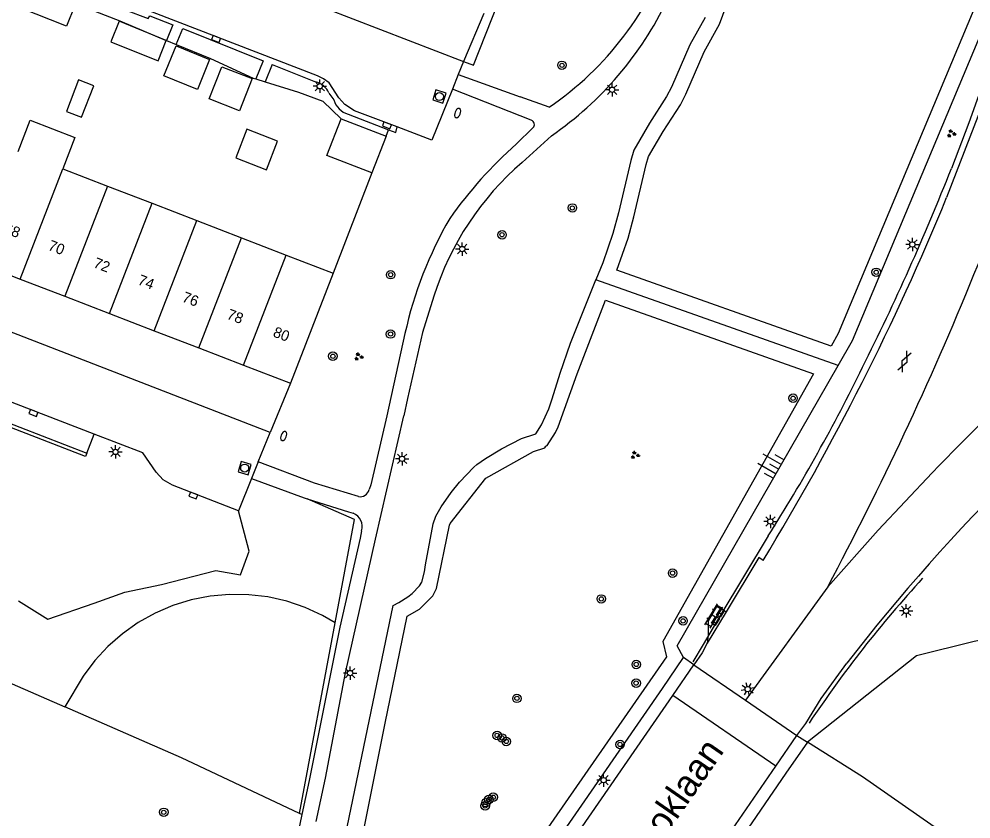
# Model space of a CAD drawing. Extents: x 132999 to 136000, y 398499 to 400501.
# Drawn here: x 134419 to 134508.4, y 398889.4 to 398964.6 of the extents above; entities that cross this region are included whole.
import ezdxf

# ---------------------------------------------------------------- set-up
doc = ezdxf.new("R2010")
doc.units = 0
for name, color, linetype in [('gg-afsc-erfafscheiding', 7, 'Continuous'), ('gg-afsc-muur', 7, 'Continuous'), ('gg-anno-huisnummerreeks BGT', 7, 'Continuous'), ('gg-anno-openbare ruimte label', 7, 'Continuous'), ('gg-bbg-bijgebouw', 7, 'Continuous'), ('gg-bbg-gedigitaliseerde bebouwing', 7, 'Continuous'), ('gg-bbg-gedigitaliseerde bijgebouw', 7, 'Continuous'), ('gg-bbg-hoofdgebouw', 7, 'Continuous'), ('gg-bbg-luifel en loopbrug', 7, 'Continuous'), ('gg-bbg-tussenscheiding', 7, 'Continuous'), ('gg-knt-BGT kruinlijn', 7, 'Continuous'), ('gg-knt-verharding', 7, 'Continuous'), ('gg-kwrk-kunstwerk niveau 01', 7, 'Continuous'), ('gt-grn-groengrens', 7, 'Continuous'), ('gt-grn-weggrens', 7, 'Continuous'), ('gt-knt-geleideconstructie', 7, 'Continuous'), ('gt-symb-boom', 7, 'Continuous'), ('gt-symb-brandkraan', 7, 'Continuous'), ('gt-symb-gesloten verharding', 7, 'Continuous'), ('gt-symb-groenvak', 7, 'Continuous'), ('gt-symb-klinker verharding', 7, 'Continuous'), ('gt-symb-kolk', 7, 'Continuous'), ('gt-symb-kolk center center', 7, 'Continuous'), ('gt-symb-lichtmast', 7, 'Continuous'), ('gt-symb-rioolschacht', 7, 'Continuous'), ('gt-symb-talud symbool', 7, 'Continuous')]:
    doc.layers.add(name, color=color, linetype=linetype)

# ---------------------------------------------------------------- blocks, each defined once
blk = doc.blocks.new('gt0-LMAST')
at = {"layer": 'gt-symb-lichtmast'}
for p, q in [((-0.182, 0.173), (-0.447, 0.438)), ((-0.005, 0.246), (-0.005, 0.621)), ((0.172, 0.173), (0.437, 0.438)), ((-0.255, -0.004), (-0.63, -0.004)), ((-0.182, -0.181), (-0.447, -0.446)), ((-0.005, -0.254), (-0.005, -0.629)), ((0.437, -0.446), (0.172, -0.181)), ((0.245, -0.004), (0.62, -0.004))]:
    blk.add_line(p, q, dxfattribs=at)
blk.add_circle((-0.005, -0.004), 0.25, dxfattribs=at)
blk = doc.blocks.new('gt0-KOLK')
at = {"layer": 'gt-symb-kolk'}
blk.add_lwpolyline([(0, 0), (0.375, 0), (0.375, 0.4), (-0.375, 0.4), (-0.375, 0), (0, 0)], dxfattribs=at)
blk = doc.blocks.new('gt0-BOOM')
at = {"layer": 'gt-symb-boom'}
for radius in [0.4, 0.2]:
    blk.add_circle((0, 0), radius, dxfattribs=at)
blk = doc.blocks.new('gt0-GRVAK')
at = {"layer": 'gt-symb-groenvak'}
for p, q in [((-0.11, 0.189), (-0.228, 0.24)), ((-0.182, 0.153), (0.088, 0.153)), ((-0.091, 0.211), (-0.156, 0.322)), ((-0.047, 0.214), (-0.047, 0.393)), ((-0.004, 0.211), (0.061, 0.322)), ((0.015, 0.189), (0.133, 0.24)), ((0.262, -0.052), (0.197, 0.059)), ((0.305, -0.049), (0.305, 0.13)), ((0.349, -0.052), (0.414, 0.059)), ((-0.245, -0.228), (-0.363, -0.177)), ((-0.318, -0.264), (-0.047, -0.264)), ((-0.226, -0.206), (-0.291, -0.095)), ((-0.183, -0.203), (-0.183, -0.024)), ((-0.139, -0.206), (-0.074, -0.095)), ((-0.12, -0.228), (-0.002, -0.177)), ((0.243, -0.074), (0.125, -0.023)), ((0.17, -0.11), (0.441, -0.11)), ((0.368, -0.074), (0.486, -0.023))]:
    blk.add_line(p, q, dxfattribs=at)
blk = doc.blocks.new('gt0-GESVH1')
at = {"layer": 'gt-symb-gesloten verharding'}
for p, q in [((-0.992, -0.261), (0.008, 0.239)), ((0.008, -0.261), (-0.992, 0.239)), ((0.008, 0.239), (1.008, -0.261)), ((1.008, 0.239), (0.008, -0.261))]:
    blk.add_line(p, q, dxfattribs=at)
blk = doc.blocks.new('gt0-TALUD_1')
at = {"layer": 'gt-symb-talud symbool'}
for p, q in [((-1, -1), (-1, 0)), ((-0.5, -2), (-0.5, 0)), ((0, -1), (0, 0)), ((0.5, -2), (0.5, 0)), ((1, -1), (1, 0))]:
    blk.add_line(p, q, dxfattribs=at)
blk = doc.blocks.new('gt0-RS')
at = {"layer": 'gt-symb-rioolschacht'}
blk.add_lwpolyline([(-0.5, -0.5), (0.5, -0.5), (0.5, 0.5), (-0.5, 0.5)], close=True, dxfattribs=at)
blk.add_circle((0, 0), 0.375, dxfattribs=at)
blk = doc.blocks.new('gt0-BR')
at = {"layer": 'gt-symb-brandkraan'}
for centre, radius, start, end in [((-0.244, 0), 0.206, 107.56694, 252.43307), ((0.599, -2.664), 3, 106.89205, 107.56694), ((0, -0.691), 0.938, 73.10799, 106.89205), ((-0.599, -2.664), 3, 72.43309, 73.10799), ((0.244, 0), 0.206, 287.56695, 72.43309), ((0.599, 2.664), 3, 252.43307, 253.10797), ((0, 0.691), 0.938, 253.10797, 286.89206), ((-0.599, 2.664), 3, 286.89206, 287.56695)]:
    blk.add_arc(centre, radius, start, end, dxfattribs=at)
blk = doc.blocks.new('gt0-KOLKCC')
at = {"layer": 'gt-symb-kolk center center'}
blk.add_lwpolyline([(-0.375, 0.2), (0.375, 0.2), (0.375, -0.2), (-0.375, -0.2)], close=True, dxfattribs=at)
blk = doc.blocks.new('gt0-KL1')
at = {"layer": 'gt-symb-klinker verharding'}
for p, q in [((-1.15, 0.3), (1.15, 0.3)), ((-1, -0.3), (-1, 0.3)), ((-0.5, 0.3), (-0.5, 0.45)), ((0, -0.3), (0, 0.3)), ((0.5, 0.3), (0.5, 0.45)), ((1, -0.3), (1, 0.3)), ((-1.15, -0.3), (1.15, -0.3)), ((-0.5, -0.45), (-0.5, -0.3)), ((0.5, -0.45), (0.5, -0.3))]:
    blk.add_line(p, q, dxfattribs=at)

msp = doc.modelspace()

# ---------------------------------------------------------------- linework, layer by layer
at = {"layer": 'gg-afsc-erfafscheiding'}
for p, q in [((134462.61, 398965.08), (134460.7, 398960.57)), ((134432.798, 398962.539), (134433.72, 398962.164)), ((134441.208, 398958.925), (134442.071, 398958.658))]:
    msp.add_line(p, q, dxfattribs=at)
for points in [[(134428.422, 398964.39), (134432.791, 398962.542), (134432.798, 398962.539)], [(134433.72, 398962.164), (134436.954, 398960.849), (134440.962, 398959.001), (134441.208, 398958.925)], [(134442.071, 398958.658), (134445.193, 398957.692), (134447.492, 398956.844), (134449.202, 398955.185)]]:
    msp.add_lwpolyline(points, dxfattribs=at)
at = {"layer": 'gg-afsc-muur'}
for p, q in [((134452.093, 398950.1), (134448.45, 398940.68)), ((134444.451, 398930.34), (134442.541, 398925.71))]:
    msp.add_line(p, q, dxfattribs=at)
msp.add_lwpolyline([(134419.924, 398967.716), (134424.151, 398966.034), (134428.422, 398964.39)], dxfattribs=at)
at = {"layer": 'gg-bbg-bijgebouw'}
for p, q in [((134449.202, 398955.185), (134453.427, 398953.551)), ((134453.427, 398953.551), (134452.093, 398950.1))]:
    msp.add_line(p, q, dxfattribs=at)
msp.add_lwpolyline([(134452.093, 398950.1), (134447.868, 398951.734), (134449.202, 398955.185)], dxfattribs=at)
at = {"layer": 'gg-bbg-gedigitaliseerde bebouwing'}
for p, q in [((134423.069, 398950.49), (134427.268, 398948.867)), ((134427.268, 398948.867), (134431.455, 398947.249)), ((134431.455, 398947.249), (134435.653, 398945.626)), ((134435.653, 398945.626), (134439.85, 398944.004)), ((134439.85, 398944.004), (134444.048, 398942.381)), ((134444.048, 398942.381), (134448.45, 398940.68))]:
    msp.add_line(p, q, dxfattribs=at)
msp.add_lwpolyline([(134418.863, 398952.116), (134419.997, 398955.05), (134424.203, 398953.424), (134423.069, 398950.49)], dxfattribs=at)
at = {"layer": 'gg-bbg-gedigitaliseerde bijgebouw'}
for points in [[(134433.701, 398962.039), (134436.86, 398960.755), (134435.709, 398957.925), (134432.551, 398959.209), (134433.701, 398962.039)], [(134437.994, 398960.072), (134440.846, 398958.956), (134439.662, 398955.93), (134436.81, 398957.047), (134437.994, 398960.072)], [(134443.24, 398953.078), (134440.357, 398954.206), (134439.309, 398951.529), (134442.193, 398950.4), (134443.24, 398953.078)]]:
    msp.add_lwpolyline(points, dxfattribs=at)
at = {"layer": 'gg-bbg-hoofdgebouw'}
for p, q in [((134414.853, 398941.747), (134419.063, 398940.124)), ((134448.45, 398940.68), (134444.451, 398930.34)), ((134419.063, 398940.124), (134423.26, 398938.507)), ((134423.26, 398938.507), (134427.45, 398936.892)), ((134427.45, 398936.892), (134431.649, 398935.274)), ((134431.649, 398935.274), (134435.848, 398933.656)), ((134435.848, 398933.656), (134440.047, 398932.037)), ((134440.047, 398932.037), (134444.451, 398930.34))]:
    msp.add_line(p, q, dxfattribs=at)
at = {"layer": 'gg-bbg-luifel en loopbrug'}
for points in [[(134419.835, 398967.572), (134424.19, 398965.839), (134423.407, 398963.871), (134419.053, 398965.604), (134419.835, 398967.572)], [(134432.791, 398962.542), (134428.347, 398964.349), (134427.566, 398962.428), (134432.01, 398960.621), (134432.791, 398962.542)], [(134424.549, 398958.839), (134423.405, 398955.879), (134424.825, 398955.33), (134425.969, 398958.29), (134424.549, 398958.839)]]:
    msp.add_lwpolyline(points, dxfattribs=at)
at = {"layer": 'gg-bbg-tussenscheiding'}
for p, q in [((134419.063, 398940.124), (134423.069, 398950.49)), ((134427.268, 398948.867), (134423.26, 398938.507)), ((134427.45, 398936.892), (134431.455, 398947.249)), ((134431.649, 398935.274), (134435.653, 398945.626)), ((134435.848, 398933.656), (134439.85, 398944.004)), ((134440.047, 398932.037), (134444.048, 398942.381))]:
    msp.add_line(p, q, dxfattribs=at)
at = {"layer": 'gg-knt-BGT kruinlijn'}
for points in [[(134623.849, 399000), (134622.87, 398998.75), (134518.04, 398879.48), (134498.17, 398893.37), (134492.994, 398896.613)], [(134495.895, 398932.003), (134497.241, 398934.35), (134512.67, 398971.26), (134523.7, 398996.82), (134525.409, 399000)], [(134481.37, 398904.56), (134480.78, 398905.65), (134495.895, 398932.003)]]:
    msp.add_lwpolyline(points, dxfattribs=at)
at = {"layer": 'gg-knt-verharding'}
for p, q in [((134393.287, 398986.615), (134460.7, 398960.57)), ((134447.001, 398959.21), (134384.341, 398983.45)), ((134441.895, 398960.629), (134441.208, 398958.925)), ((134442.73, 398960.293), (134442.071, 398958.658)), ((134442.73, 398960.293), (134446.811, 398958.648)), ((134460.7, 398960.57), (134460.21, 398959.346)), ((134460.21, 398959.346), (134459.654, 398957.959)), ((134460.21, 398959.346), (134466.025, 398957.242)), ((134448.068, 398957.606), (134448.518, 398956.962)), ((134467.067, 398955.055), (134459.654, 398957.959)), ((134468.731, 398956.264), (134466.025, 398957.242)), ((134449.865, 398955.618), (134453.67, 398954.151)), ((134465.665, 398952.823), (134467.223, 398954.328)), ((134442.541, 398925.71), (134372.571, 398952.85)), ((134468.954, 398953.595), (134466.208, 398951.09)), ((134455.201, 398935.003), (134453.488, 398927.286)), ((134426.003, 398925.551), (134405.723, 398933.41)), ((134405.036, 398931.64), (134425.317, 398923.781)), ((134425.317, 398923.781), (134426.003, 398925.551)), ((134441.425, 398922.948), (134442.541, 398925.71)), ((134441.425, 398922.948), (134440.798, 398921.396)), ((134440.798, 398921.396), (134439.571, 398918.36)), ((134485.36, 398908.85), (134483.58, 398905.91)), ((134482.331, 398903.884), (134487.17, 398900.557)), ((134487.17, 398900.557), (134492.01, 398897.23))]:
    msp.add_line(p, q, dxfattribs=at)
for points in [[(134460.7, 398960.57), (134461.633, 398960.21), (134469.311, 398979.632), (134470.247, 398979.243), (134470.836, 398980.717), (134469.032, 398981.481)], [(134413.213, 398971.435), (134424.968, 398966.929), (134425.066, 398967.228), (134429.022, 398965.703), (134428.914, 398965.423), (134431.075, 398964.616), (134431.231, 398964.87), (134433.399, 398964.017), (134432.798, 398962.539)], [(134514.352, 398969.636), (134510.833, 398960.081), (134506.075, 398947.778)], [(134433.72, 398962.164), (134434.326, 398963.679), (134441.895, 398960.629)], [(134448.071, 398958.57), (134447.566, 398958.94), (134447.001, 398959.21)], [(134454.481, 398954.413), (134450.471, 398955.93), (134449.541, 398956.51), (134449.001, 398957.14), (134448.071, 398958.57)], [(134459.654, 398957.959), (134457.74, 398953.18), (134454.481, 398954.413)], [(134453.67, 398954.151), (134454.331, 398953.896), (134454.481, 398954.413)], [(134425.317, 398923.781), (134425.19, 398923.454), (134381.878, 398940.238), (134382.041, 398940.658)], [(134457.913, 398938.525), (134456.854, 398935.102), (134455.426, 398928.89), (134455.107, 398927.265)], [(134446.861, 398889.17), (134447.742, 398893.226), (134449.628, 398903.14), (134452.435, 398915.698), (134455.107, 398927.265)], [(134453.488, 398927.286), (134451.995, 398920.796), (134451.836, 398920.34)], [(134439.571, 398918.36), (134433.361, 398920.76), (134432.491, 398921.26), (134431.851, 398921.97), (134430.569, 398923.782), (134426.003, 398925.551)], [(134450.824, 398919.681), (134446.705, 398920.933), (134441.425, 398922.948)], [(134504.728, 398921.917), (134499.634, 398916.543), (134494.904, 398911.218)], [(134440.798, 398921.396), (134445.727, 398919.558), (134446.032, 398919.462)], [(134446.032, 398919.462), (134449.9, 398918.246), (134450.332, 398918.124)], [(134451.119, 398916.457), (134450.984, 398915.782), (134449.081, 398907.432), (134446.193, 398893.009), (134445.522, 398889.806)], [(134488.844, 398913.695), (134488.436, 398913.961), (134485.36, 398908.85)], [(134485.36, 398908.85), (134484.46, 398909.35), (134483.67, 398908), (134483.68, 398906.67), (134483.58, 398905.91)], [(134483.58, 398905.91), (134483.1, 398905), (134482.331, 398903.884)], [(134492.01, 398897.23), (134492.85, 398898.357), (134494.28, 398900.717), (134496.69, 398904.04)], [(134445.522, 398889.806), (134444.29, 398883.929), (134442.779, 398877.763), (134442.513, 398877.134), (134441.112, 398874.135)]]:
    msp.add_lwpolyline(points, dxfattribs=at)
for centre, radius, start, end in [((134451.83, 398981.107), 30.047, 304.22724, 341.4073), ((134450.498, 398980.402), 32.546, 304.54627, 334.39129), ((134446.372, 398956.839), 1.862, 24.33451, 76.35089), ((134450.438, 398957.54), 2.005, 196.74102, 253.38673), ((134219.322, 399058.149), 312.306, 334.88133, 340.87824), ((134466.929, 398954.645), 0.432, 312.78703, 71.43477), ((134493.286, 398921.852), 41.498, 131.7277, 144.70385), ((134484.354, 398930.09), 27.754, 130.83006, 162.30697), ((134281.558, 399039.887), 242.676, 328.66755, 337.69378), ((134492.506, 398926.714), 38.215, 149.98515, 167.47247), ((134627.174, 398806.155), 168.504, 126.42029, 136.60729), ((134650.559, 398784.008), 195.15, 127.8166, 142.04257), ((134218.943, 399058.36), 312.738, 331.93349, 334.87577), ((134450.989, 398920.534), 0.869, 259.03256, 347.11064), ((134449.874, 398916.888), 1.318, 340.89272, 69.6518), ((134193.519, 398445.308), 494.885, 61.13718, 65.39696), ((134156.541, 398372.288), 573.696, 60.951901, 65.37387)]:
    msp.add_arc(centre, radius, start, end, dxfattribs=at)
at = {"layer": 'gg-kwrk-kunstwerk niveau 01'}
for p, q in [((134479.376, 398901.668), (134481.37, 398904.56)), ((134480.345, 398901.002), (134482.331, 398903.884)), ((134482.331, 398903.884), (134481.37, 398904.56)), ((134455.867, 398865.467), (134480.345, 398901.002)), ((134464.871, 398880.636), (134479.376, 398901.668)), ((134490.022, 398894.349), (134480.345, 398901.002)), ((134490.022, 398894.349), (134492.01, 398897.23)), ((134492.994, 398896.613), (134490.982, 398893.689)), ((134492.01, 398897.23), (134492.994, 398896.613)), ((134465.983, 398859.508), (134490.022, 398894.349)), ((134490.982, 398893.689), (134475.009, 398870.479))]:
    msp.add_line(p, q, dxfattribs=at)
at = {"layer": 'gt-grn-groengrens'}
for p, q in [((134453.427, 398953.551), (134453.67, 398954.151)), ((134495.895, 398932.003), (134473.141, 398940.066)), ((134445.306, 398889.909), (134448.657, 398907.815)), ((134445.522, 398889.806), (134445.306, 398889.909))]:
    msp.add_line(p, q, dxfattribs=at)
for points in [[(134511.289, 398971.846), (134495.893, 398935.015), (134495.216, 398933.835), (134475.115, 398940.958), (134476.161, 398943.977), (134476.71, 398945.973), (134477.857, 398950.89), (134478.078, 398951.635), (134479.454, 398953.999), (134481.065, 398956.509), (134481.59, 398957.5), (134483.309, 398961.484), (134484.749, 398964.081), (134485.603, 398966.376)], [(134483.382, 398964.71), (134481.961, 398962.146), (134480.236, 398958.149), (134479.769, 398957.266), (134478.174, 398954.782), (134476.691, 398952.234), (134476.406, 398951.274), (134475.256, 398946.342), (134474.727, 398944.42), (134473.771, 398941.637), (134473.141, 398940.066)], [(134572.505, 398955.963), (134562.292, 398944.219), (134552.534, 398935.757), (134549.637, 398933.471), (134546.901, 398930.397), (134544.434, 398926.744), (134543.633, 398921.711), (134539.976, 398916.264), (134535.089, 398912.008), (134531.109, 398908.81), (134526.265, 398906.414), (134520.062, 398907.34), (134514.46, 398907.199), (134508.676, 398906.082), (134503.254, 398904.714), (134492.994, 398896.613)], [(134449.62, 398887.861), (134454.086, 398909.439), (134454.625, 398909.723), (134455.465, 398910.262), (134455.869, 398910.575), (134456.573, 398911.303), (134456.785, 398911.656), (134457.047, 398912.613), (134457.136, 398913.287), (134457.848, 398917.133), (134458.1, 398917.855), (134458.595, 398918.721), (134459.538, 398920.081), (134460.338, 398921.056), (134461.681, 398922.465), (134461.943, 398922.691), (134462.769, 398923.252), (134464.27, 398924.165), (134466.144, 398925.158), (134467.39, 398925.539), (134467.483, 398925.597), (134468.029, 398926.43), (134468.708, 398927.936), (134469.041, 398928.87), (134469.765, 398931.278), (134470.754, 398934.111), (134473.141, 398940.066)], [(134451.406, 398888.678), (134453.331, 398898.389), (134455.411, 398908.441), (134456.561, 398909.098), (134457.811, 398910.348), (134458.168, 398911.062), (134459.39, 398916.999), (134459.45, 398917.172), (134462.808, 398921.413), (134467.27, 398923.912), (134468.341, 398924.269), (134468.441, 398924.427), (134468.557, 398924.499), (134469.348, 398925.706), (134469.59, 398926.232), (134471.375, 398931.229), (134474.039, 398938.156), (134493.584, 398931.231), (134479.406, 398906.064), (134479.763, 398904.637), (134464.418, 398882.511), (134451.406, 398888.678)], [(134358.327, 398926.223), (134393.038, 398913.128), (134423.268, 398899.936)], [(134448.657, 398907.815), (134450.474, 398917.525), (134446.032, 398919.462)], [(134418.904, 398909.885), (134421.652, 398908.154), (134426.029, 398909.682), (134428.879, 398910.7), (134432.34, 398911.412), (134437.43, 398912.736), (134439.771, 398912.329), (134440.585, 398914.569), (134439.571, 398918.36)], [(134448.657, 398907.815), (134447.46, 398908.508), (134445.815, 398909.269), (134444.099, 398909.853), (134442.331, 398910.255), (134440.531, 398910.47), (134438.718, 398910.495), (134436.913, 398910.331), (134435.135, 398909.979), (134433.403, 398909.444), (134431.736, 398908.73), (134430.154, 398907.845), (134428.672, 398906.801), (134427.308, 398905.606), (134426.076, 398904.277), (134424.99, 398902.825), (134423.268, 398899.936)], [(134445.306, 398889.909), (134434.227, 398895.154), (134423.268, 398899.936)]]:
    msp.add_lwpolyline(points, dxfattribs=at)
at = {"layer": 'gt-grn-weggrens'}
msp.add_line((134494.904, 398911.218), (134487.17, 398900.557), dxfattribs=at)
at = {"layer": 'gt-knt-geleideconstructie'}
for points in [[(134511.588, 398964.35), (134508.168, 398954.813), (134506.525, 398950.525)], [(134489.313, 398915.99), (134484.789, 398908.436), (134483.204, 398905.789), (134482.229, 398904.16)]]:
    msp.add_lwpolyline(points, dxfattribs=at)
for centre, radius, start, end in [((134293.284, 399034.528), 229.191, 333.38014, 338.49877), ((134352.38, 399003.022), 162.25, 327.56061, 333.97588), ((134587.503, 398835.451), 113.421, 137.5438, 146.28655)]:
    msp.add_arc(centre, radius, start, end, dxfattribs=at)

# ---------------------------------------------------------------- block references
at = {"layer": 'gt-symb-boom'}
for p, rotation in [((134469.948, 398960.209), 158.90078775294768), ((134453.861, 398940.532), -21.152645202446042), ((134453.85, 398934.961), -21.152645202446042), ((134448.433, 398932.874), -21.152645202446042)]:
    msp.add_blockref('gt0-BOOM', p, dxfattribs=dict(at, rotation=rotation))
for p in [(134470.925, 398946.803), (134464.318, 398944.288), (134499.459, 398940.761), (134491.651, 398928.928), (134480.34, 398912.496), (134473.644, 398910.07), (134481.319, 398908.007), (134476.929, 398903.918), (134476.91, 398902.162), (134465.721, 398900.728), (134463.861, 398897.244), (134464.315, 398897.009), (134464.718, 398896.679), (134475.401, 398896.401), (134462.809, 398890.928), (134463.084, 398891.227), (134463.494, 398891.438), (134432.553, 398890.024), (134462.729, 398890.618)]:
    msp.add_blockref('gt0-BOOM', p, dxfattribs=at)
at = {"layer": 'gt-symb-brandkraan'}
for p, rotation in [((134460.148, 398955.718), -110.66330290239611), ((134443.818, 398925.379), -110.66330290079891)]:
    msp.add_blockref('gt0-BR', p, dxfattribs=dict(at, rotation=rotation))
at = {"layer": 'gt-symb-gesloten verharding', "rotation": 66.10152212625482}
msp.add_blockref('gt0-GESVH1', (134502.109, 398932.377), dxfattribs=at)
at = {"layer": 'gt-symb-groenvak'}
for p in [(134506.509, 398953.793), (134450.843, 398932.826), (134476.8, 398923.584)]:
    msp.add_blockref('gt0-GRVAK', p, dxfattribs=at)
at = {"layer": 'gt-symb-klinker verharding', "rotation": 59.28180933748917}
msp.add_blockref('gt0-KL1', (134484.211, 398908.461), dxfattribs=at)
at = {"layer": 'gt-symb-kolk'}
for p, rotation in [((134437.537, 398962.871), 158.95425918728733), ((134453.58, 398954.754), 159.82605505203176), ((134420.377, 398927.732), 158.84735479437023), ((134435.398, 398919.973), 158.59226005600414)]:
    msp.add_blockref('gt0-KOLK', p, dxfattribs=dict(at, rotation=rotation))
at = {"layer": 'gt-symb-kolk center center'}
for p, rotation in [((134484.841, 398908.773), -121.25848530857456), ((134484.372, 398908), 58.741514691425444)]:
    msp.add_blockref('gt0-KOLKCC', p, dxfattribs=dict(at, rotation=rotation))
at = {"layer": 'gt-symb-lichtmast'}
for p in [(134447.202, 398958.245), (134474.657, 398957.913), (134502.86, 398943.377), (134460.592, 398942.95), (134428.025, 398923.885), (134454.937, 398923.239), (134489.528, 398917.35), (134502.274, 398908.947), (134450.056, 398903.108), (134473.86, 398893.05)]:
    msp.add_blockref('gt0-LMAST', p, dxfattribs=at)
at = {"layer": 'gt-symb-lichtmast', "rotation": 57.454106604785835}
msp.add_blockref('gt0-LMAST', (134487.39, 398901.596), dxfattribs=at)
at = {"layer": 'gt-symb-rioolschacht'}
for p, rotation in [((134458.436, 398957.273), 162.30769910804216), ((134440.148, 398922.366), 163.61369434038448)]:
    msp.add_blockref('gt0-RS', p, dxfattribs=dict(at, rotation=rotation))
at = {"layer": 'gt-symb-talud symbool', "xscale": 0.9993487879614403, "yscale": 0.9993487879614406, "rotation": -119.82310559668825}
msp.add_blockref('gt0-TALUD_1', (134490.312, 398922.27), dxfattribs=at)

# ---------------------------------------------------------------- texts
at = {"layer": 'gg-anno-huisnummerreeks BGT'}
for s, p in [('68', (134417.442, 398944.501)), ('70', (134421.611, 398942.894)), ('72', (134425.868, 398941.254)), ('74', (134430.032, 398939.649)), ('76', (134434.197, 398938.044)), ('78', (134438.398, 398936.425)), ('80', (134442.733, 398934.754))]:
    msp.add_text(s, height=1, rotation=338.9, dxfattribs=at).set_placement(p)
at = {"layer": 'gg-anno-openbare ruimte label'}
msp.add_text('Quirijnstoklaan', height=2.5, rotation=55.3, dxfattribs=at).set_placement((134472.661, 398877.623))

doc.saveas('drawing.dxf')
